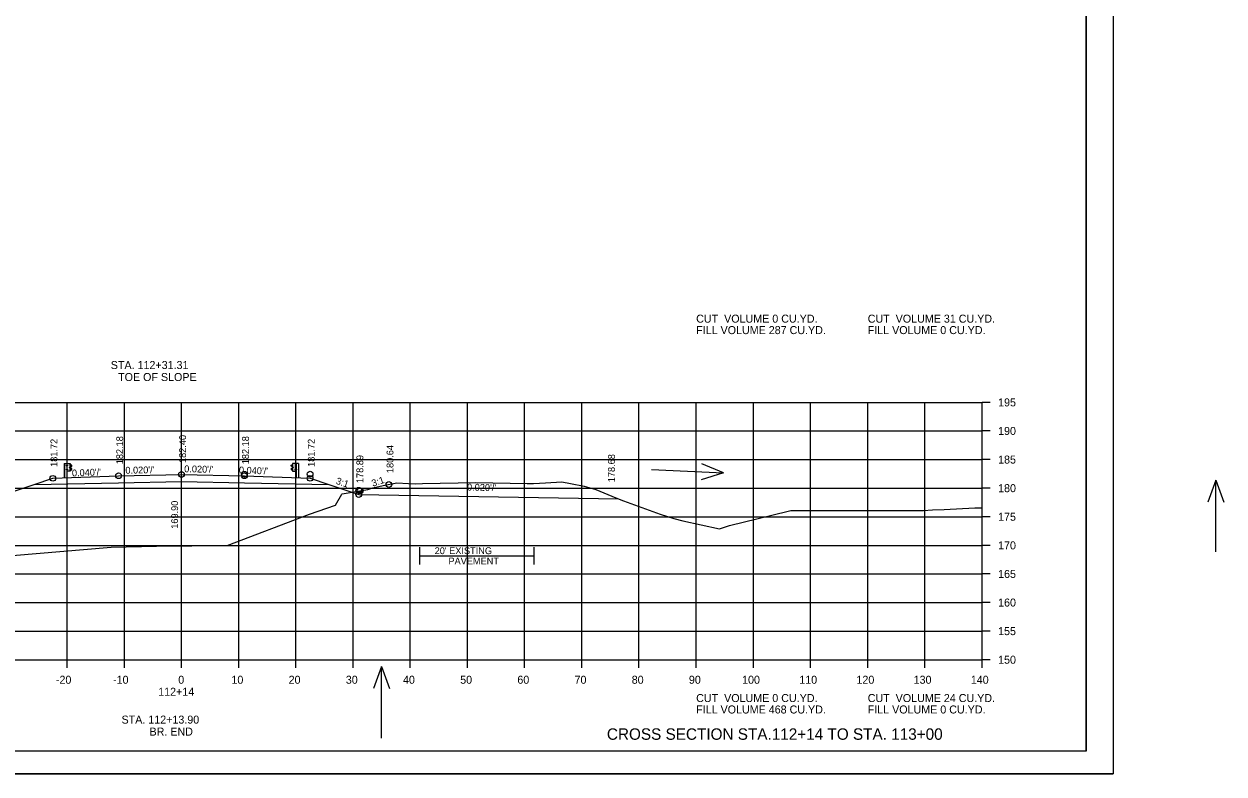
# Model space of a CAD drawing. Extents: x 915787 to 919910, y 133456 to 136717.
# Drawn here: x 916386.4 to 916596.3, y 134736.1 to 134867.2 of the extents above; entities that cross this region are included whole.
import ezdxf

# ---------------------------------------------------------------- set-up
doc = ezdxf.new("R2010")
doc.units = 0
for name, color, linetype in [('R_Axis', 7, 'Continuous'), ('R_Axis Annot', 7, 'Continuous'), ('R_Border', 7, 'Continuous'), ('R_Border Notes', 7, 'Continuous'), ('R_Draft', 7, 'Continuous'), ('R_Exist Surface', 7, 'Continuous'), ('R_Exist Surface Annot', 7, 'Continuous'), ('R_Fin Surface', 7, 'Continuous'), ('R_Grid', 7, 'Continuous'), ('R_No Plot', 7, 'Continuous'), ('R_Proposed Road', 7, 'Continuous'), ('R_Water Annot', 7, 'Continuous'), ('R_Xsect Elev', 7, 'Continuous'), ('R_Xsect Slope', 7, 'Continuous')]:
    doc.layers.add(name, color=color, linetype=linetype)

msp = doc.modelspace()

# ---------------------------------------------------------------- linework, layer by layer
at = {"layer": 'R_Axis'}
for p, q in [((916553.98, 134756.04), (916553.98, 134801.04)), ((916555.38, 134801.04), (916553.98, 134801.04)), ((916555.38, 134796.04), (916553.98, 134796.04)), ((916555.38, 134791.04), (916553.98, 134791.04)), ((916555.38, 134786.04), (916553.98, 134786.04)), ((916555.38, 134781.04), (916553.98, 134781.04)), ((916555.38, 134776.04), (916553.98, 134776.04)), ((916555.38, 134771.04), (916553.98, 134771.04)), ((916555.38, 134766.04), (916553.98, 134766.04)), ((916555.38, 134761.04), (916553.98, 134761.04)), ((916273.98, 134756.04), (916553.98, 134756.04)), ((916393.98, 134754.64), (916393.98, 134756.04)), ((916403.98, 134754.64), (916403.98, 134756.04)), ((916413.98, 134754.64), (916413.98, 134756.04)), ((916423.98, 134754.64), (916423.98, 134756.04)), ((916433.98, 134754.64), (916433.98, 134756.04)), ((916443.98, 134754.64), (916443.98, 134756.04)), ((916453.98, 134754.64), (916453.98, 134756.04)), ((916463.98, 134754.64), (916463.98, 134756.04)), ((916473.98, 134754.64), (916473.98, 134756.04)), ((916483.98, 134754.64), (916483.98, 134756.04)), ((916493.98, 134754.64), (916493.98, 134756.04)), ((916503.98, 134754.64), (916503.98, 134756.04)), ((916513.98, 134754.64), (916513.98, 134756.04)), ((916523.98, 134754.64), (916523.98, 134756.04)), ((916533.98, 134754.64), (916533.98, 134756.04)), ((916543.98, 134754.64), (916543.98, 134756.04)), ((916553.98, 134754.64), (916553.98, 134756.04)), ((916555.38, 134756.04), (916553.98, 134756.04))]:
    msp.add_line(p, q, dxfattribs=at)
at = {"layer": 'R_Border'}
for q in [(916572.16, 134945.5), (916255.98, 134740.04)]:
    msp.add_line((916572.16, 134740.04), q, dxfattribs=at)
at = {"layer": 'R_Exist Surface'}
msp.add_lwpolyline([(916380.2, 134773.93), (916401.66, 134775.7), (916409.58, 134775.88), (916421.95, 134776.04), (916436.37, 134781.49), (916440.91, 134783.08), (916442.01, 134785.02), (916442.08, 134785.05), (916446.56, 134785.83), (916447.41, 134786.11), (916449.26, 134786.49), (916451.61, 134786.95), (916453.65, 134786.88), (916454.92, 134786.82), (916456.12, 134786.85), (916465.44, 134787.01), (916474.42, 134786.87), (916475.56, 134786.85), (916477.61, 134786.99), (916480.48, 134787.17), (916481.99, 134786.87), (916484.41, 134786.41), (916486.44, 134785.78), (916489.93, 134784.33), (916491.28, 134783.82), (916497.7, 134781.52), (916500.09, 134780.74), (916501.63, 134780.32), (916508.07, 134778.91), (916509.83, 134779.49), (916514.82, 134780.74), (916516.95, 134781.27), (916520.51, 134782.11), (916531.55, 134782.16), (916532.11, 134782.16), (916533.65, 134782.15), (916543.76, 134782.12), (916545.32, 134782.23), (916547.33, 134782.33), (916552.74, 134782.59), (916553.98, 134782.6)], dxfattribs=at)
at = {"layer": 'R_Exist Surface Annot'}
for p, q in [((916455.61, 134775.7), (916455.61, 134772.7)), ((916475.61, 134775.7), (916475.61, 134772.7)), ((916455.61, 134774.2), (916475.61, 134774.2))]:
    msp.add_line(p, q, dxfattribs=at)
at = {"layer": 'R_Fin Surface'}
for points in [[(916330.11, 134767.31), (916382.97, 134784.93), (916388.22, 134786.68), (916391.47, 134787.76), (916402.97, 134788.22), (916413.97, 134788.44), (916424.97, 134788.22), (916436.47, 134787.76), (916439.73, 134786.68), (916444.97, 134784.93), (916490.39, 134784.15)], [(916388.22, 134786.68), (916402.97, 134786.97), (916413.97, 134787.19), (916424.97, 134786.97), (916439.73, 134786.68)]]:
    msp.add_lwpolyline(points, dxfattribs=at)
at = {"layer": 'R_Grid'}
for p, q in [((916273.98, 134801.04), (916553.98, 134801.04)), ((916393.98, 134756.04), (916393.98, 134801.04)), ((916403.98, 134756.04), (916403.98, 134801.04)), ((916413.98, 134756.04), (916413.98, 134801.04)), ((916423.98, 134756.04), (916423.98, 134801.04)), ((916433.98, 134756.04), (916433.98, 134801.04)), ((916443.98, 134756.04), (916443.98, 134801.04)), ((916453.98, 134756.04), (916453.98, 134801.04)), ((916463.98, 134756.04), (916463.98, 134801.04)), ((916473.98, 134756.04), (916473.98, 134801.04)), ((916483.98, 134756.04), (916483.98, 134801.04)), ((916493.98, 134756.04), (916493.98, 134801.04)), ((916503.98, 134756.04), (916503.98, 134801.04)), ((916513.98, 134756.04), (916513.98, 134801.04)), ((916523.98, 134756.04), (916523.98, 134801.04)), ((916533.98, 134756.04), (916533.98, 134801.04)), ((916543.98, 134756.04), (916543.98, 134801.04)), ((916553.98, 134756.04), (916553.98, 134801.04)), ((916273.98, 134796.04), (916553.98, 134796.04)), ((916273.98, 134791.04), (916553.98, 134791.04)), ((916273.98, 134786.04), (916553.98, 134786.04)), ((916273.98, 134781.04), (916553.98, 134781.04)), ((916273.98, 134776.04), (916553.98, 134776.04)), ((916273.98, 134771.04), (916553.98, 134771.04)), ((916273.98, 134766.04), (916553.98, 134766.04)), ((916273.98, 134761.04), (916553.98, 134761.04)), ((916273.98, 134756.04), (916553.98, 134756.04))]:
    msp.add_line(p, q, dxfattribs=at)
at = {"layer": 'R_No Plot'}
msp.add_line((916243.57, 134736.06), (916576.91, 134736.06), dxfattribs=at)
for points in [[(916243.57, 134949.4), (916576.91, 134949.4), (916576.91, 134736.06), (916243.57, 134736.06)], [(916489.9, 134945.5), (916489.9, 134935.62), (916525.63, 134935.62), (916525.63, 134932.7), (916548.83, 134932.7), (916548.83, 134909.49), (916572.16, 134909.49), (916572.16, 134740.04), (916255.98, 134740.04), (916255.98, 134945.5)]]:
    msp.add_lwpolyline(points, close=True, dxfattribs=at)
for centre in [(916391.47, 134787.76), (916391.47, 134787.76), (916402.97, 134788.22), (916402.97, 134788.22), (916413.97, 134788.44), (916413.97, 134788.44), (916424.97, 134788.47), (916424.97, 134788.22), (916436.47, 134788.5), (916436.47, 134787.76), (916444.97, 134785.67), (916445.2, 134785.59), (916450.24, 134786.68), (916450.24, 134786.68), (916444.97, 134784.93)]:
    msp.add_circle(centre, 0.5, dxfattribs=at)
at = {"layer": 'R_Proposed Road'}
for p, q in [((916393.47, 134790.35), (916393.47, 134787.84)), ((916393.5, 134790.35), (916393.5, 134787.84)), ((916393.87, 134789.94), (916393.87, 134790.04)), ((916393.93, 134790.05), (916393.88, 134790.05)), ((916393.93, 134790.02), (916393.88, 134790.02)), ((916394, 134790.36), (916393.93, 134790.35)), ((916393.93, 134789.93), (916393.93, 134790.05)), ((916393.97, 134787.84), (916393.97, 134790.36)), ((916394, 134790.36), (916393.99, 134790.36)), ((916394.01, 134790.05), (916394.06, 134790.05)), ((916394.06, 134790.05), (916394.06, 134789.92)), ((916394.5, 134788.99), (916394.5, 134790.35)), ((916394.64, 134790.14), (916394.53, 134790.2)), ((916394.63, 134790.12), (916394.54, 134790.17)), ((916394.76, 134790.02), (916394.63, 134790.12)), ((916394.77, 134790.04), (916394.64, 134790.14)), ((916433.15, 134790.04), (916433.28, 134790.14)), ((916433.17, 134790.02), (916433.3, 134790.13)), ((916433.28, 134790.14), (916433.4, 134790.2)), ((916433.3, 134790.13), (916433.39, 134790.18)), ((916433.43, 134788.99), (916433.43, 134790.35)), ((916433.92, 134790.05), (916433.87, 134790.05)), ((916433.87, 134790.05), (916433.87, 134789.93)), ((916433.93, 134790.36), (916433.93, 134790.36)), ((916433.93, 134790.36), (916434, 134790.36)), ((916433.96, 134787.84), (916433.96, 134790.36)), ((916434, 134789.93), (916434, 134790.06)), ((916434, 134790.06), (916434.04, 134790.06)), ((916434, 134790.03), (916434.05, 134790.03)), ((916434.05, 134789.95), (916434.05, 134790.04)), ((916434.42, 134790.36), (916434.42, 134787.84)), ((916434.45, 134790.36), (916434.45, 134787.84)), ((916393.86, 134789.25), (916393.86, 134789.35)), ((916393.92, 134789.36), (916393.87, 134789.36)), ((916393.92, 134789.33), (916393.87, 134789.33)), ((916393.92, 134789.27), (916393.87, 134789.27)), ((916393.92, 134789.24), (916393.87, 134789.24)), ((916393.93, 134789.96), (916393.88, 134789.96)), ((916393.93, 134789.93), (916393.88, 134789.93)), ((916393.92, 134789.27), (916393.88, 134789.27)), ((916393.93, 134789.96), (916393.89, 134789.96)), ((916393.92, 134789.24), (916393.92, 134789.36)), ((916394, 134788.99), (916393.96, 134788.99)), ((916394.05, 134789.99), (916394, 134789.99)), ((916394.05, 134789.3), (916394, 134789.3)), ((916394.01, 134789.92), (916394.06, 134789.92)), ((916394.06, 134789.36), (916394.01, 134789.36)), ((916394.06, 134789.24), (916394.01, 134789.24)), ((916394.06, 134789.24), (916394.06, 134789.36)), ((916394.43, 134789.62), (916394.43, 134789.72)), ((916394.49, 134789.73), (916394.44, 134789.73)), ((916394.49, 134789.7), (916394.44, 134789.7)), ((916394.49, 134789.64), (916394.44, 134789.64)), ((916394.49, 134789.64), (916394.44, 134789.64)), ((916394.49, 134789.61), (916394.44, 134789.61)), ((916394.49, 134789.61), (916394.49, 134789.73)), ((916394.53, 134789.15), (916394.63, 134789.21)), ((916394.53, 134789.13), (916394.65, 134789.19)), ((916394.54, 134789.61), (916394.54, 134789.74)), ((916394.56, 134789.61), (916394.56, 134789.74)), ((916394.58, 134789.81), (916394.76, 134789.91)), ((916394.73, 134789.44), (916394.58, 134789.53)), ((916394.75, 134789.46), (916394.59, 134789.55)), ((916394.6, 134789.79), (916394.77, 134789.89)), ((916394.63, 134789.21), (916394.76, 134789.31)), ((916394.65, 134789.19), (916394.77, 134789.3)), ((916433.28, 134789.19), (916433.15, 134789.3)), ((916433.33, 134789.79), (916433.16, 134789.9)), ((916433.34, 134789.81), (916433.17, 134789.92)), ((916433.29, 134789.21), (916433.17, 134789.32)), ((916433.18, 134789.46), (916433.33, 134789.56)), ((916433.19, 134789.44), (916433.35, 134789.54)), ((916433.39, 134789.13), (916433.28, 134789.19)), ((916433.4, 134789.15), (916433.29, 134789.21)), ((916433.36, 134789.61), (916433.36, 134789.74)), ((916433.39, 134789.61), (916433.39, 134789.74)), ((916433.44, 134789.61), (916433.44, 134789.74)), ((916433.44, 134789.74), (916433.49, 134789.74)), ((916433.44, 134789.7), (916433.49, 134789.7)), ((916433.44, 134789.64), (916433.48, 134789.64)), ((916433.44, 134789.64), (916433.49, 134789.64)), ((916433.44, 134789.61), (916433.49, 134789.61)), ((916433.5, 134789.63), (916433.5, 134789.72)), ((916433.87, 134789.99), (916433.93, 134789.99)), ((916433.92, 134789.93), (916433.87, 134789.93)), ((916433.87, 134789.24), (916433.87, 134789.37)), ((916433.87, 134789.37), (916433.92, 134789.37)), ((916433.87, 134789.3), (916433.93, 134789.3)), ((916433.87, 134789.24), (916433.92, 134789.24)), ((916433.93, 134788.99), (916433.96, 134788.99)), ((916434, 134789.96), (916434.04, 134789.96)), ((916434, 134789.96), (916434.05, 134789.96)), ((916434, 134789.93), (916434.05, 134789.93)), ((916434.01, 134789.24), (916434.01, 134789.37)), ((916434.01, 134789.37), (916434.06, 134789.37)), ((916434.01, 134789.34), (916434.06, 134789.34)), ((916434.01, 134789.27), (916434.05, 134789.27)), ((916434.01, 134789.27), (916434.06, 134789.27)), ((916434.01, 134789.24), (916434.06, 134789.24)), ((916434.06, 134789.26), (916434.06, 134789.35))]:
    msp.add_line(p, q, dxfattribs=at)
for points in [[(916393.47, 134790.35), (916393.93, 134790.35), (916393.93, 134787.84)], [(916434.45, 134790.36), (916434, 134790.36), (916434, 134787.84)]]:
    msp.add_lwpolyline(points, dxfattribs=at)
for points in [[(916393.87, 134790.02), (916393.87, 134789.96), (916393.85, 134789.96), (916393.85, 134790.02)], [(916393.93, 134790.07), (916393.93, 134789.91), (916393.94, 134789.91), (916393.94, 134790.07)], [(916394.52, 134790.36), (916394.52, 134788.99), (916394, 134788.99), (916394, 134790.36)], [(916394.05, 134790.05), (916394.05, 134789.92), (916394, 134789.92), (916394, 134790.05)], [(916433.4, 134790.36), (916433.4, 134788.99), (916433.93, 134788.99), (916433.93, 134790.36)], [(916433.87, 134790.05), (916433.87, 134789.93), (916433.93, 134789.93), (916433.93, 134790.05)], [(916434, 134790.08), (916434, 134789.91), (916433.99, 134789.91), (916433.99, 134790.08)], [(916434.05, 134790.03), (916434.05, 134789.96), (916434.08, 134789.96), (916434.08, 134790.03)], [(916393.86, 134789.33), (916393.86, 134789.27), (916393.84, 134789.27), (916393.84, 134789.33)], [(916393.92, 134789.38), (916393.92, 134789.22), (916393.93, 134789.22), (916393.93, 134789.38)], [(916394.05, 134789.36), (916394.05, 134789.24), (916394, 134789.24), (916394, 134789.36)], [(916394.43, 134789.7), (916394.43, 134789.64), (916394.4, 134789.64), (916394.4, 134789.7)], [(916394.48, 134789.75), (916394.48, 134789.58), (916394.49, 134789.58), (916394.49, 134789.75)], [(916433.44, 134789.76), (916433.44, 134789.59), (916433.43, 134789.59), (916433.43, 134789.76)], [(916433.5, 134789.7), (916433.5, 134789.64), (916433.52, 134789.64), (916433.52, 134789.7)], [(916433.87, 134789.37), (916433.87, 134789.24), (916433.93, 134789.24), (916433.93, 134789.37)], [(916434.01, 134789.39), (916434.01, 134789.22), (916434, 134789.22), (916434, 134789.39)], [(916434.06, 134789.34), (916434.06, 134789.27), (916434.09, 134789.27), (916434.09, 134789.34)]]:
    msp.add_lwpolyline(points, close=True, dxfattribs=at)
for centre, radius, start, end in [((916393.9, 134790.04), 0.022, 134.5745, 222.2244), ((916393.97, 134789.99), 0.0922, 159.7423, 200.2577), ((916394.73, 134789.97), 0.062, 299.2499, 57.9783), ((916394.73, 134789.97), 0.0856, 299.2499, 57.9783), ((916433.2, 134789.97), 0.0856, 122.0217, 240.7501), ((916433.2, 134789.97), 0.062, 122.0217, 240.7501), ((916434.03, 134790.04), 0.022, 317.7756, 45.4255), ((916433.96, 134789.99), 0.0922, 339.7423, 20.2577), ((916393.89, 134789.35), 0.022, 134.5745, 222.2244), ((916393.96, 134789.3), 0.0922, 159.7423, 200.2577), ((916393.89, 134789.25), 0.025, 140.9334, 216.6234), ((916393.9, 134789.94), 0.025, 140.9334, 216.6234), ((916394.45, 134789.72), 0.022, 134.5745, 222.2244), ((916394.52, 134789.67), 0.0922, 159.7423, 200.2577), ((916394.46, 134789.62), 0.025, 140.9334, 216.6234), ((916394.63, 134789.73), 0.0865, 118.106, 175.0444), ((916394.61, 134789.6), 0.0703, 171.7804, 246.8536), ((916394.63, 134789.73), 0.0622, 118.106, 175.0444), ((916394.56, 134789.67), 0.0453, 282.9554, 86.0697), ((916394.61, 134789.6), 0.0462, 171.7804, 246.8536), ((916394.69, 134789.36), 0.0854, 325.2184, 59.12), ((916394.69, 134789.36), 0.109, 325.2184, 59.12), ((916433.24, 134789.37), 0.109, 120.88, 214.7816), ((916433.24, 134789.37), 0.0854, 120.88, 214.7816), ((916433.37, 134789.67), 0.0453, 93.9303, 257.0446), ((916433.3, 134789.74), 0.0622, 4.9556, 61.894), ((916433.3, 134789.74), 0.0865, 4.9556, 61.894), ((916433.32, 134789.6), 0.0462, 293.1464, 8.2196), ((916433.32, 134789.6), 0.0703, 293.1464, 8.2196), ((916433.47, 134789.72), 0.022, 317.7756, 45.4255), ((916433.4, 134789.67), 0.0922, 339.7423, 20.2577), ((916433.47, 134789.63), 0.025, 323.3766, 39.0666), ((916434.03, 134789.95), 0.025, 323.3766, 39.0666), ((916434.04, 134789.35), 0.022, 317.7756, 45.4255), ((916433.97, 134789.3), 0.0922, 339.7423, 20.2577), ((916434.04, 134789.26), 0.025, 323.3766, 39.0666)]:
    msp.add_arc(centre, radius, start, end, dxfattribs=at)
at = {"layer": 'R_Water Annot'}
for p, q in [((916508.75, 134788.7), (916504.97, 134790.28)), ((916496.19, 134789.3), (916508.75, 134788.7)), ((916508.75, 134788.7), (916504.84, 134787.48)), ((916594.88, 134787.45), (916593.48, 134783.6)), ((916594.88, 134774.88), (916594.88, 134787.45)), ((916594.88, 134787.45), (916596.28, 134783.6)), ((916448.93, 134754.88), (916447.53, 134751.03)), ((916448.93, 134742.31), (916448.93, 134754.88)), ((916448.93, 134754.88), (916450.33, 134751.03))]:
    msp.add_line(p, q, dxfattribs=at)

# ---------------------------------------------------------------- texts
at = {"layer": 'R_Axis Annot'}
for s, p in [('195', (916556.78, 134800.34)), ('190', (916556.78, 134795.34)), ('185', (916556.78, 134790.34)), ('180', (916556.78, 134785.34)), ('175', (916556.78, 134780.34)), ('170', (916556.78, 134775.34)), ('165', (916556.78, 134770.34)), ('160', (916556.78, 134765.34)), ('155', (916556.78, 134760.34)), ('150', (916556.78, 134755.34)), ('-20', (916392.01, 134751.84)), ('-10', (916402.01, 134751.84)), ('0', (916413.41, 134751.84)), ('10', (916422.71, 134751.84)), ('20', (916432.71, 134751.84)), ('30', (916442.71, 134751.84)), ('40', (916452.71, 134751.84)), ('50', (916462.71, 134751.84)), ('60', (916472.71, 134751.84)), ('70', (916482.71, 134751.84)), ('80', (916492.71, 134751.84)), ('90', (916502.71, 134751.84)), ('100', (916512.01, 134751.84)), ('110', (916522.01, 134751.84)), ('120', (916532.01, 134751.84)), ('130', (916542.01, 134751.84)), ('140', (916552.01, 134751.84)), ('112+14', (916409.9, 134749.74))]:
    msp.add_text(s, height=1.4, dxfattribs=at).set_placement(p)
at = {"layer": 'R_Border Notes'}
for s, p in [('CUT  VOLUME 0 CU.YD.', (916503.98, 134814.98)), ('CUT  VOLUME 31 CU.YD.', (916533.98, 134814.98)), ('FILL VOLUME 287 CU.YD.', (916503.98, 134812.98)), ('FILL VOLUME 0 CU.YD.', (916533.98, 134812.98)), ('STA. 112+31.31', (916401.61, 134806.87)), ('TOE OF SLOPE', (916402.89, 134804.77)), ('CUT  VOLUME 0 CU.YD.', (916503.98, 134748.64)), ('FILL VOLUME 468 CU.YD.', (916503.98, 134746.64)), ('CUT  VOLUME 24 CU.YD.', (916533.98, 134748.64)), ('FILL VOLUME 0 CU.YD.', (916533.98, 134746.64)), ('STA. 112+13.90', (916403.49, 134744.87)), ('BR. END', (916408.38, 134742.77))]:
    msp.add_text(s, height=1.4, dxfattribs=at).set_placement(p)
at = {"layer": 'R_Draft'}
msp.add_text('CROSS SECTION STA.112+14 TO STA. 113+00', height=2, dxfattribs=at).set_placement((916488.37, 134742.04))
at = {"layer": 'R_Exist Surface Annot'}
for s, p in [("20' EXISTING", (916458.25, 134774.5)), ('PAVEMENT', (916460.66, 134772.7))]:
    msp.add_text(s, height=1.2, dxfattribs=at).set_placement(p)
at = {"layer": 'R_Xsect Elev'}
for s, p in [('181.72', (916392.27, 134789.76)), ('182.18', (916403.77, 134790.22)), ('182.40', (916414.77, 134790.44)), ('182.18', (916425.77, 134790.22)), ('181.72', (916437.27, 134789.76)), ('180.64', (916451.04, 134788.68)), ('178.89', (916445.77, 134786.93)), ('178.68', (916489.77, 134787.08)), ('169.90', (916413.38, 134778.94))]:
    msp.add_text(s, height=1.2, rotation=90, dxfattribs=at).set_placement(p)
at = {"layer": 'R_Xsect Slope'}
for s, rotation, p in [("0.020'/'", 358.8542, (916414.44, 134788.83)), ("0.040'/'", 2.2906, (916394.84, 134788.08)), ("0.020'/'", 1.1458, (916404.17, 134788.56)), ("0.040'/'", 357.7094, (916424, 134788.63)), ('3:1', 18.4349, (916447.45, 134786.28)), ('3:1', 341.5651, (916440.88, 134786.82)), ("0.020'/'", 358.8542, (916463.9, 134785.63))]:
    msp.add_text(s, height=1.2, rotation=rotation, dxfattribs=at).set_placement(p)

doc.saveas('drawing.dxf')
